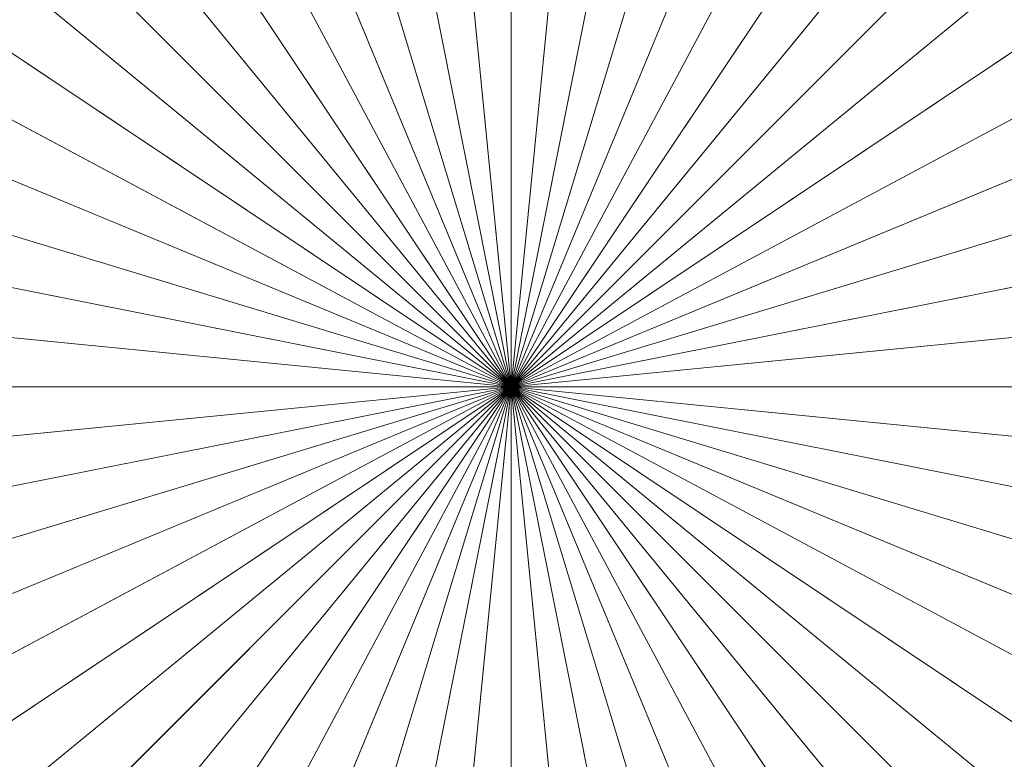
# Model space of a CAD drawing. Header units: millimetres. Extents: x 2270 to 2550, y -29847 to -29567.
# Tile 276 of 591: x 2383 to 2438, y -29728 to -29687. Entities that reach past the tile are written whole.
import ezdxf

# ---------------------------------------------------------------- set-up
doc = ezdxf.new("R2010")
doc.units = ezdxf.units.MM
doc.header["$LTSCALE"] = 25.4
doc.header["$PDMODE"] = 1
doc.header["$PDSIZE"] = -2
doc.layers.add('Lighting-LED', color=7, linetype='Continuous', lineweight=5, true_color=0x000000)

msp = doc.modelspace()

# ---------------------------------------------------------------- linework, layer by layer
at = {"layer": 'Lighting-LED', "color": 18, "linetype": 'Continuous', "lineweight": 5, "true_color": 0x000000}
msp.add_point((2410, -29707.5, -233), dxfattribs=at)
for points in [[(2410, -29707.5, -295.5), (2396.378, -29569.189, -295.5), (2410, -29568.515, -295.5)], [(2410, -29707.5, -295.5), (2410, -29568.515, -295.5), (2423.622, -29569.189, -295.5)], [(2410, -29707.5, -295.5), (2382.886, -29571.189, -295.5), (2396.378, -29569.189, -295.5)], [(2410, -29707.5, -295.5), (2423.622, -29569.189, -295.5), (2437.114, -29571.189, -295.5)], [(2410, -29707.5, -295.5), (2369.655, -29574.502, -295.5), (2382.886, -29571.189, -295.5)], [(2410, -29707.5, -295.5), (2437.114, -29571.189, -295.5), (2450.345, -29574.502, -295.5)], [(2410, -29707.5, -295.5), (2356.815, -29579.099, -295.5), (2369.655, -29574.502, -295.5)], [(2410, -29707.5, -295.5), (2450.345, -29574.502, -295.5), (2463.185, -29579.099, -295.5)], [(2410, -29707.5, -295.5), (2344.484, -29584.928, -295.5), (2356.815, -29579.099, -295.5)], [(2410, -29707.5, -295.5), (2463.185, -29579.099, -295.5), (2475.516, -29584.928, -295.5)], [(2410, -29583.578, -170.5), (2397.854, -29584.179, -170.5), (2410, -29707.5, -170.5)], [(2422.146, -29584.179, -170.5), (2410, -29583.578, -170.5), (2410, -29707.5, -170.5)], [(2397.854, -29584.179, -170.5), (2385.825, -29585.963, -170.5), (2410, -29707.5, -170.5)], [(2434.175, -29585.963, -170.5), (2422.146, -29584.179, -170.5), (2410, -29707.5, -170.5)], [(2410, -29707.5, -295.5), (2332.786, -29591.942, -295.5), (2344.484, -29584.928, -295.5)], [(2410, -29707.5, -295.5), (2475.516, -29584.928, -295.5), (2487.214, -29591.942, -295.5)], [(2385.825, -29585.963, -170.5), (2374.028, -29588.916, -170.5), (2410, -29707.5, -170.5)], [(2445.972, -29588.916, -170.5), (2434.175, -29585.963, -170.5), (2410, -29707.5, -170.5)], [(2374.028, -29588.916, -170.5), (2362.579, -29593.016, -170.5), (2410, -29707.5, -170.5)], [(2457.421, -29593.016, -170.5), (2445.972, -29588.916, -170.5), (2410, -29707.5, -170.5)], [(2410, -29707.5, -295.5), (2321.832, -29600.067, -295.5), (2332.786, -29591.942, -295.5)], [(2410, -29707.5, -295.5), (2487.214, -29591.942, -295.5), (2498.168, -29600.067, -295.5)], [(2362.579, -29593.016, -170.5), (2351.585, -29598.213, -170.5), (2410, -29707.5, -170.5)], [(2468.415, -29598.213, -170.5), (2457.421, -29593.016, -170.5), (2410, -29707.5, -170.5)], [(2351.585, -29598.213, -170.5), (2341.155, -29604.466, -170.5), (2410, -29707.5, -170.5)], [(2478.845, -29604.466, -170.5), (2468.415, -29598.213, -170.5), (2410, -29707.5, -170.5)], [(2410, -29707.5, -295.5), (2311.723, -29609.223, -295.5), (2321.832, -29600.067, -295.5)], [(2410, -29707.5, -295.5), (2498.168, -29600.067, -295.5), (2508.277, -29609.223, -295.5)], [(2341.155, -29604.466, -170.5), (2331.388, -29611.711, -170.5), (2410, -29707.5, -170.5)], [(2488.612, -29611.711, -170.5), (2478.845, -29604.466, -170.5), (2410, -29707.5, -170.5)], [(2410, -29707.5, -295.5), (2302.567, -29619.332, -295.5), (2311.723, -29609.223, -295.5)], [(2410, -29707.5, -295.5), (2508.277, -29609.223, -295.5), (2517.433, -29619.332, -295.5)], [(2331.388, -29611.711, -170.5), (2322.374, -29619.874, -170.5), (2410, -29707.5, -170.5)], [(2497.626, -29619.874, -170.5), (2488.612, -29611.711, -170.5), (2410, -29707.5, -170.5)], [(2410, -29707.5, -295.5), (2294.442, -29630.286, -295.5), (2302.567, -29619.332, -295.5)], [(2410, -29707.5, -295.5), (2517.433, -29619.332, -295.5), (2525.558, -29630.286, -295.5)], [(2322.374, -29619.874, -170.5), (2314.211, -29628.888, -170.5), (2410, -29707.5, -170.5)], [(2505.789, -29628.888, -170.5), (2497.626, -29619.874, -170.5), (2410, -29707.5, -170.5)], [(2314.211, -29628.888, -170.5), (2306.966, -29638.655, -170.5), (2410, -29707.5, -170.5)], [(2513.034, -29638.655, -170.5), (2505.789, -29628.888, -170.5), (2410, -29707.5, -170.5)], [(2410, -29707.5, -295.5), (2287.428, -29641.984, -295.5), (2294.442, -29630.286, -295.5)], [(2410, -29707.5, -295.5), (2525.558, -29630.286, -295.5), (2532.572, -29641.984, -295.5)], [(2306.966, -29638.655, -170.5), (2300.713, -29649.085, -170.5), (2410, -29707.5, -170.5)], [(2519.287, -29649.085, -170.5), (2513.034, -29638.655, -170.5), (2410, -29707.5, -170.5)], [(2410, -29707.5, -295.5), (2281.599, -29654.315, -295.5), (2287.428, -29641.984, -295.5)], [(2410, -29707.5, -295.5), (2532.572, -29641.984, -295.5), (2538.401, -29654.315, -295.5)], [(2300.713, -29649.085, -170.5), (2295.516, -29660.079, -170.5), (2410, -29707.5, -170.5)], [(2524.484, -29660.079, -170.5), (2519.287, -29649.085, -170.5), (2410, -29707.5, -170.5)], [(2410, -29707.5, -295.5), (2277.002, -29667.155, -295.5), (2281.599, -29654.315, -295.5)], [(2410, -29707.5, -295.5), (2538.401, -29654.315, -295.5), (2542.998, -29667.155, -295.5)], [(2295.516, -29660.079, -170.5), (2291.416, -29671.528, -170.5), (2410, -29707.5, -170.5)], [(2528.584, -29671.528, -170.5), (2524.484, -29660.079, -170.5), (2410, -29707.5, -170.5)], [(2410, -29707.5, -295.5), (2273.689, -29680.386, -295.5), (2277.002, -29667.155, -295.5)], [(2410, -29707.5, -295.5), (2542.998, -29667.155, -295.5), (2546.311, -29680.386, -295.5)], [(2291.416, -29671.528, -170.5), (2288.463, -29683.325, -170.5), (2410, -29707.5, -170.5)], [(2531.537, -29683.325, -170.5), (2528.584, -29671.528, -170.5), (2410, -29707.5, -170.5)], [(2410, -29707.5, -295.5), (2271.689, -29693.878, -295.5), (2273.689, -29680.386, -295.5)], [(2410, -29707.5, -295.5), (2546.311, -29680.386, -295.5), (2548.311, -29693.878, -295.5)], [(2288.463, -29683.325, -170.5), (2286.679, -29695.354, -170.5), (2410, -29707.5, -170.5)], [(2533.321, -29695.354, -170.5), (2531.537, -29683.325, -170.5), (2410, -29707.5, -170.5)], [(2410, -29707.5, -295.5), (2271.015, -29707.5, -295.5), (2271.689, -29693.878, -295.5)], [(2410, -29707.5, -295.5), (2548.311, -29693.878, -295.5), (2548.985, -29707.5, -295.5)], [(2286.679, -29695.354, -170.5), (2286.078, -29707.5, -170.5), (2410, -29707.5, -170.5)], [(2533.922, -29707.5, -170.5), (2533.321, -29695.354, -170.5), (2410, -29707.5, -170.5)], [(2410, -29707.5, -295.5), (2271.689, -29721.122, -295.5), (2271.015, -29707.5, -295.5)], [(2410, -29707.5, -295.5), (2273.689, -29734.614, -295.5), (2271.689, -29721.122, -295.5)], [(2410, -29707.5, -295.5), (2277.002, -29747.845, -295.5), (2273.689, -29734.614, -295.5)], [(2410, -29707.5, -295.5), (2281.599, -29760.685, -295.5), (2277.002, -29747.845, -295.5)], [(2410, -29707.5, -295.5), (2287.428, -29773.016, -295.5), (2281.599, -29760.685, -295.5)], [(2286.078, -29707.5, -170.5), (2286.679, -29719.646, -170.5), (2410, -29707.5, -170.5)], [(2286.679, -29719.646, -170.5), (2288.463, -29731.675, -170.5), (2410, -29707.5, -170.5)], [(2410, -29707.5, -295.5), (2294.442, -29784.714, -295.5), (2287.428, -29773.016, -295.5)], [(2288.463, -29731.675, -170.5), (2291.416, -29743.472, -170.5), (2410, -29707.5, -170.5)], [(2291.416, -29743.472, -170.5), (2295.516, -29754.921, -170.5), (2410, -29707.5, -170.5)], [(2410, -29707.5, -295.5), (2302.567, -29795.668, -295.5), (2294.442, -29784.714, -295.5)], [(2295.516, -29754.921, -170.5), (2300.713, -29765.915, -170.5), (2410, -29707.5, -170.5)], [(2300.713, -29765.915, -170.5), (2306.966, -29776.345, -170.5), (2410, -29707.5, -170.5)], [(2410, -29707.5, -295.5), (2311.723, -29805.777, -295.5), (2302.567, -29795.668, -295.5)], [(2306.966, -29776.345, -170.5), (2314.211, -29786.112, -170.5), (2410, -29707.5, -170.5)], [(2410, -29707.5, -295.5), (2321.832, -29814.933, -295.5), (2311.723, -29805.777, -295.5)], [(2314.211, -29786.112, -170.5), (2322.374, -29795.126, -170.5), (2410, -29707.5, -170.5)], [(2410, -29707.5, -295.5), (2332.786, -29823.058, -295.5), (2321.832, -29814.933, -295.5)], [(2322.374, -29795.126, -170.5), (2331.388, -29803.289, -170.5), (2410, -29707.5, -170.5)], [(2331.388, -29803.289, -170.5), (2341.155, -29810.534, -170.5), (2410, -29707.5, -170.5)], [(2410, -29707.5, -295.5), (2344.484, -29830.072, -295.5), (2332.786, -29823.058, -295.5)], [(2341.155, -29810.534, -170.5), (2351.585, -29816.787, -170.5), (2410, -29707.5, -170.5)], [(2410, -29707.5, -295.5), (2356.815, -29835.901, -295.5), (2344.484, -29830.072, -295.5)], [(2351.585, -29816.787, -170.5), (2362.579, -29821.984, -170.5), (2410, -29707.5, -170.5)], [(2410, -29707.5, -295.5), (2369.655, -29840.498, -295.5), (2356.815, -29835.901, -295.5)], [(2362.579, -29821.984, -170.5), (2374.028, -29826.084, -170.5), (2410, -29707.5, -170.5)], [(2410, -29707.5, -295.5), (2382.886, -29843.811, -295.5), (2369.655, -29840.498, -295.5)], [(2374.028, -29826.084, -170.5), (2385.825, -29829.037, -170.5), (2410, -29707.5, -170.5)], [(2410, -29707.5, -295.5), (2396.378, -29845.811, -295.5), (2382.886, -29843.811, -295.5)], [(2385.825, -29829.037, -170.5), (2397.854, -29830.821, -170.5), (2410, -29707.5, -170.5)], [(2410, -29707.5, -295.5), (2410, -29846.485, -295.5), (2396.378, -29845.811, -295.5)], [(2397.854, -29830.821, -170.5), (2410, -29831.422, -170.5), (2410, -29707.5, -170.5)], [(2410, -29707.5, -170.5), (2410, -29707.5, -295.5), (2410, -29707.5, -295.5)], [(2410, -29707.5, -170.5), (2410, -29707.5, -170.5), (2410, -29707.5, -295.5)], [(2410, -29707.5, -170.5), (2410, -29707.5, -295.5), (2410, -29707.5, -295.5)], [(2410, -29707.5, -170.5), (2410, -29707.5, -170.5), (2410, -29707.5, -295.5)], [(2410, -29707.5, -170.5), (2410, -29707.5, -295.5), (2410, -29707.5, -295.5)], [(2410, -29707.5, -170.5), (2410, -29707.5, -170.5), (2410, -29707.5, -295.5)], [(2410, -29707.5, -170.5), (2410, -29707.5, -295.5), (2410, -29707.5, -295.5)], [(2410, -29707.5, -170.5), (2410, -29707.5, -170.5), (2410, -29707.5, -295.5)], [(2410, -29707.5, -170.5), (2410, -29707.5, -295.5), (2410, -29707.5, -295.5)], [(2410, -29707.5, -170.5), (2410, -29707.5, -170.5), (2410, -29707.5, -295.5)], [(2410, -29707.5, -170.5), (2410, -29707.5, -295.5), (2410, -29707.5, -295.5)], [(2410, -29707.5, -170.5), (2410, -29707.5, -170.5), (2410, -29707.5, -295.5)], [(2410, -29707.5, -170.5), (2410, -29707.5, -295.5), (2410, -29707.5, -295.5)], [(2410, -29707.5, -170.5), (2410, -29707.5, -170.5), (2410, -29707.5, -295.5)], [(2410, -29707.5, -170.5), (2410, -29707.5, -295.5), (2410, -29707.5, -295.5)], [(2410, -29707.5, -170.5), (2410, -29707.5, -170.5), (2410, -29707.5, -295.5)], [(2410, -29707.5, -170.5), (2410, -29707.5, -295.5), (2410, -29707.5, -295.5)], [(2410, -29707.5, -170.5), (2410, -29707.5, -170.5), (2410, -29707.5, -295.5)], [(2410, -29707.5, -170.5), (2410, -29707.5, -295.5), (2410, -29707.5, -295.5)], [(2410, -29707.5, -170.5), (2410, -29707.5, -170.5), (2410, -29707.5, -295.5)], [(2410, -29707.5, -170.5), (2410, -29707.5, -295.5), (2410, -29707.5, -295.5)], [(2410, -29707.5, -170.5), (2410, -29707.5, -170.5), (2410, -29707.5, -295.5)], [(2410, -29707.5, -170.5), (2410, -29707.5, -295.5), (2410, -29707.5, -295.5)], [(2410, -29707.5, -170.5), (2410, -29707.5, -170.5), (2410, -29707.5, -295.5)], [(2410, -29707.5, -170.5), (2410, -29707.5, -295.5), (2410, -29707.5, -295.5)], [(2410, -29707.5, -170.5), (2410, -29707.5, -170.5), (2410, -29707.5, -295.5)], [(2410, -29707.5, -170.5), (2410, -29707.5, -295.5), (2410, -29707.5, -295.5)], [(2410, -29707.5, -170.5), (2410, -29707.5, -170.5), (2410, -29707.5, -295.5)], [(2410, -29707.5, -170.5), (2410, -29707.5, -295.5), (2410, -29707.5, -295.5)], [(2410, -29707.5, -170.5), (2410, -29707.5, -170.5), (2410, -29707.5, -295.5)], [(2410, -29707.5, -170.5), (2410, -29707.5, -295.5), (2410, -29707.5, -295.5)], [(2410, -29707.5, -170.5), (2410, -29707.5, -170.5), (2410, -29707.5, -295.5)], [(2410, -29707.5, -170.5), (2410, -29707.5, -295.5), (2410, -29707.5, -295.5)], [(2410, -29707.5, -170.5), (2410, -29707.5, -170.5), (2410, -29707.5, -295.5)], [(2410, -29707.5, -170.5), (2410, -29707.5, -295.5), (2410, -29707.5, -295.5)], [(2410, -29707.5, -170.5), (2410, -29707.5, -170.5), (2410, -29707.5, -295.5)], [(2410, -29707.5, -170.5), (2410, -29707.5, -295.5), (2410, -29707.5, -295.5)], [(2410, -29707.5, -170.5), (2410, -29707.5, -170.5), (2410, -29707.5, -295.5)], [(2410, -29707.5, -170.5), (2410, -29707.5, -295.5), (2410, -29707.5, -295.5)], [(2410, -29707.5, -170.5), (2410, -29707.5, -170.5), (2410, -29707.5, -295.5)], [(2410, -29707.5, -170.5), (2410, -29707.5, -295.5), (2410, -29707.5, -295.5)], [(2410, -29707.5, -170.5), (2410, -29707.5, -170.5), (2410, -29707.5, -295.5)], [(2410, -29707.5, -170.5), (2410, -29707.5, -295.5), (2410, -29707.5, -295.5)], [(2410, -29707.5, -170.5), (2410, -29707.5, -170.5), (2410, -29707.5, -295.5)], [(2410, -29707.5, -170.5), (2410, -29707.5, -295.5), (2410, -29707.5, -295.5)], [(2410, -29707.5, -170.5), (2410, -29707.5, -170.5), (2410, -29707.5, -295.5)], [(2410, -29707.5, -170.5), (2410, -29707.5, -295.5), (2410, -29707.5, -295.5)], [(2410, -29707.5, -170.5), (2410, -29707.5, -170.5), (2410, -29707.5, -295.5)], [(2410, -29707.5, -170.5), (2410, -29707.5, -295.5), (2410, -29707.5, -295.5)], [(2410, -29707.5, -170.5), (2410, -29707.5, -170.5), (2410, -29707.5, -295.5)], [(2410, -29707.5, -170.5), (2410, -29707.5, -295.5), (2410, -29707.5, -295.5)], [(2410, -29707.5, -170.5), (2410, -29707.5, -170.5), (2410, -29707.5, -295.5)], [(2410, -29707.5, -170.5), (2410, -29707.5, -295.5), (2410, -29707.5, -295.5)], [(2410, -29707.5, -170.5), (2410, -29707.5, -170.5), (2410, -29707.5, -295.5)], [(2410, -29707.5, -170.5), (2410, -29707.5, -295.5), (2410, -29707.5, -295.5)], [(2410, -29707.5, -170.5), (2410, -29707.5, -170.5), (2410, -29707.5, -295.5)], [(2410, -29707.5, -170.5), (2410, -29707.5, -295.5), (2410, -29707.5, -295.5)], [(2410, -29707.5, -170.5), (2410, -29707.5, -170.5), (2410, -29707.5, -295.5)], [(2410, -29707.5, -170.5), (2410, -29707.5, -295.5), (2410, -29707.5, -295.5)], [(2410, -29707.5, -170.5), (2410, -29707.5, -170.5), (2410, -29707.5, -295.5)], [(2410, -29707.5, -170.5), (2410, -29707.5, -295.5), (2410, -29707.5, -295.5)], [(2410, -29707.5, -170.5), (2410, -29707.5, -170.5), (2410, -29707.5, -295.5)], [(2410, -29707.5, -170.5), (2410, -29707.5, -295.5), (2410, -29707.5, -295.5)], [(2410, -29707.5, -170.5), (2410, -29707.5, -170.5), (2410, -29707.5, -295.5)], [(2410, -29707.5, -170.5), (2410, -29707.5, -295.5), (2410, -29707.5, -295.5)], [(2410, -29707.5, -170.5), (2410, -29707.5, -170.5), (2410, -29707.5, -295.5)], [(2410, -29707.5, -170.5), (2410, -29707.5, -295.5), (2410, -29707.5, -295.5)], [(2410, -29707.5, -170.5), (2410, -29707.5, -170.5), (2410, -29707.5, -295.5)], [(2410, -29707.5, -170.5), (2410, -29707.5, -295.5), (2410, -29707.5, -295.5)], [(2410, -29707.5, -170.5), (2410, -29707.5, -170.5), (2410, -29707.5, -295.5)], [(2410, -29707.5, -170.5), (2410, -29707.5, -295.5), (2410, -29707.5, -295.5)], [(2410, -29707.5, -170.5), (2410, -29707.5, -170.5), (2410, -29707.5, -295.5)], [(2410, -29707.5, -170.5), (2410, -29707.5, -295.5), (2410, -29707.5, -295.5)], [(2410, -29707.5, -170.5), (2410, -29707.5, -170.5), (2410, -29707.5, -295.5)], [(2410, -29707.5, -170.5), (2410, -29707.5, -295.5), (2410, -29707.5, -295.5)], [(2410, -29707.5, -170.5), (2410, -29707.5, -170.5), (2410, -29707.5, -295.5)], [(2410, -29707.5, -170.5), (2410, -29707.5, -295.5), (2410, -29707.5, -295.5)], [(2410, -29707.5, -170.5), (2410, -29707.5, -170.5), (2410, -29707.5, -295.5)], [(2410, -29707.5, -170.5), (2410, -29707.5, -295.5), (2410, -29707.5, -295.5)], [(2410, -29707.5, -170.5), (2410, -29707.5, -170.5), (2410, -29707.5, -295.5)], [(2410, -29707.5, -170.5), (2410, -29707.5, -295.5), (2410, -29707.5, -295.5)], [(2410, -29707.5, -170.5), (2410, -29707.5, -170.5), (2410, -29707.5, -295.5)], [(2410, -29707.5, -170.5), (2410, -29707.5, -295.5), (2410, -29707.5, -295.5)], [(2410, -29707.5, -170.5), (2410, -29707.5, -170.5), (2410, -29707.5, -295.5)], [(2410, -29707.5, -170.5), (2410, -29707.5, -295.5), (2410, -29707.5, -295.5)], [(2410, -29707.5, -170.5), (2410, -29707.5, -170.5), (2410, -29707.5, -295.5)], [(2410, -29707.5, -170.5), (2410, -29707.5, -295.5), (2410, -29707.5, -295.5)], [(2410, -29707.5, -170.5), (2410, -29707.5, -170.5), (2410, -29707.5, -295.5)], [(2410, -29707.5, -170.5), (2410, -29707.5, -295.5), (2410, -29707.5, -295.5)], [(2410, -29707.5, -170.5), (2410, -29707.5, -170.5), (2410, -29707.5, -295.5)], [(2410, -29707.5, -170.5), (2410, -29707.5, -295.5), (2410, -29707.5, -295.5)], [(2410, -29707.5, -170.5), (2410, -29707.5, -170.5), (2410, -29707.5, -295.5)], [(2410, -29707.5, -170.5), (2410, -29707.5, -295.5), (2410, -29707.5, -295.5)], [(2410, -29707.5, -170.5), (2410, -29707.5, -170.5), (2410, -29707.5, -295.5)], [(2410, -29707.5, -170.5), (2410, -29707.5, -295.5), (2410, -29707.5, -295.5)], [(2410, -29707.5, -170.5), (2410, -29707.5, -170.5), (2410, -29707.5, -295.5)], [(2410, -29707.5, -170.5), (2410, -29707.5, -295.5), (2410, -29707.5, -295.5)], [(2410, -29707.5, -170.5), (2410, -29707.5, -170.5), (2410, -29707.5, -295.5)], [(2410, -29707.5, -170.5), (2410, -29707.5, -295.5), (2410, -29707.5, -295.5)], [(2410, -29707.5, -170.5), (2410, -29707.5, -170.5), (2410, -29707.5, -295.5)], [(2410, -29707.5, -170.5), (2410, -29707.5, -295.5), (2410, -29707.5, -295.5)], [(2410, -29707.5, -170.5), (2410, -29707.5, -170.5), (2410, -29707.5, -295.5)], [(2410, -29707.5, -170.5), (2410, -29707.5, -295.5), (2410, -29707.5, -295.5)], [(2410, -29707.5, -170.5), (2410, -29707.5, -170.5), (2410, -29707.5, -295.5)], [(2410, -29707.5, -170.5), (2410, -29707.5, -295.5), (2410, -29707.5, -295.5)], [(2410, -29707.5, -170.5), (2410, -29707.5, -170.5), (2410, -29707.5, -295.5)], [(2410, -29707.5, -170.5), (2410, -29707.5, -295.5), (2410, -29707.5, -295.5)], [(2410, -29707.5, -170.5), (2410, -29707.5, -170.5), (2410, -29707.5, -295.5)], [(2410, -29707.5, -170.5), (2410, -29707.5, -295.5), (2410, -29707.5, -295.5)], [(2410, -29707.5, -170.5), (2410, -29707.5, -170.5), (2410, -29707.5, -295.5)], [(2410, -29707.5, -170.5), (2410, -29707.5, -295.5), (2410, -29707.5, -295.5)], [(2410, -29707.5, -170.5), (2410, -29707.5, -170.5), (2410, -29707.5, -295.5)], [(2410, -29707.5, -170.5), (2410, -29707.5, -295.5), (2410, -29707.5, -295.5)], [(2410, -29707.5, -170.5), (2410, -29707.5, -170.5), (2410, -29707.5, -295.5)], [(2410, -29707.5, -170.5), (2410, -29707.5, -295.5), (2410, -29707.5, -295.5)], [(2410, -29707.5, -170.5), (2410, -29707.5, -170.5), (2410, -29707.5, -295.5)], [(2410, -29707.5, -170.5), (2410, -29707.5, -295.5), (2410, -29707.5, -295.5)], [(2410, -29707.5, -170.5), (2410, -29707.5, -170.5), (2410, -29707.5, -295.5)], [(2410, -29707.5, -170.5), (2410, -29707.5, -295.5), (2410, -29707.5, -295.5)], [(2410, -29707.5, -170.5), (2410, -29707.5, -170.5), (2410, -29707.5, -295.5)], [(2410, -29707.5, -170.5), (2410, -29707.5, -295.5), (2410, -29707.5, -295.5)], [(2410, -29707.5, -170.5), (2410, -29707.5, -170.5), (2410, -29707.5, -295.5)], [(2410, -29707.5, -170.5), (2410, -29707.5, -295.5), (2410, -29707.5, -295.5)], [(2410, -29707.5, -170.5), (2410, -29707.5, -170.5), (2410, -29707.5, -295.5)], [(2410, -29707.5, -170.5), (2410, -29707.5, -295.5), (2410, -29707.5, -295.5)], [(2410, -29707.5, -170.5), (2410, -29707.5, -170.5), (2410, -29707.5, -295.5)], [(2410, -29707.5, -170.5), (2410, -29707.5, -295.5), (2410, -29707.5, -295.5)], [(2410, -29707.5, -170.5), (2410, -29707.5, -170.5), (2410, -29707.5, -295.5)], [(2533.321, -29719.646, -170.5), (2533.922, -29707.5, -170.5), (2410, -29707.5, -170.5)], [(2531.537, -29731.675, -170.5), (2533.321, -29719.646, -170.5), (2410, -29707.5, -170.5)], [(2528.584, -29743.472, -170.5), (2531.537, -29731.675, -170.5), (2410, -29707.5, -170.5)], [(2524.484, -29754.921, -170.5), (2528.584, -29743.472, -170.5), (2410, -29707.5, -170.5)], [(2519.287, -29765.915, -170.5), (2524.484, -29754.921, -170.5), (2410, -29707.5, -170.5)], [(2513.034, -29776.345, -170.5), (2519.287, -29765.915, -170.5), (2410, -29707.5, -170.5)], [(2505.789, -29786.112, -170.5), (2513.034, -29776.345, -170.5), (2410, -29707.5, -170.5)], [(2497.626, -29795.126, -170.5), (2505.789, -29786.112, -170.5), (2410, -29707.5, -170.5)], [(2488.612, -29803.289, -170.5), (2497.626, -29795.126, -170.5), (2410, -29707.5, -170.5)], [(2478.845, -29810.534, -170.5), (2488.612, -29803.289, -170.5), (2410, -29707.5, -170.5)], [(2468.415, -29816.787, -170.5), (2478.845, -29810.534, -170.5), (2410, -29707.5, -170.5)], [(2457.421, -29821.984, -170.5), (2468.415, -29816.787, -170.5), (2410, -29707.5, -170.5)], [(2445.972, -29826.084, -170.5), (2457.421, -29821.984, -170.5), (2410, -29707.5, -170.5)], [(2434.175, -29829.037, -170.5), (2445.972, -29826.084, -170.5), (2410, -29707.5, -170.5)], [(2422.146, -29830.821, -170.5), (2434.175, -29829.037, -170.5), (2410, -29707.5, -170.5)], [(2410, -29831.422, -170.5), (2422.146, -29830.821, -170.5), (2410, -29707.5, -170.5)], [(2410, -29707.5, -295.5), (2548.985, -29707.5, -295.5), (2548.311, -29721.122, -295.5)], [(2410, -29707.5, -295.5), (2548.311, -29721.122, -295.5), (2546.311, -29734.614, -295.5)], [(2410, -29707.5, -295.5), (2546.311, -29734.614, -295.5), (2542.998, -29747.845, -295.5)], [(2410, -29707.5, -295.5), (2542.998, -29747.845, -295.5), (2538.401, -29760.685, -295.5)], [(2410, -29707.5, -295.5), (2538.401, -29760.685, -295.5), (2532.572, -29773.016, -295.5)], [(2410, -29707.5, -295.5), (2532.572, -29773.016, -295.5), (2525.558, -29784.714, -295.5)], [(2410, -29707.5, -295.5), (2525.558, -29784.714, -295.5), (2517.433, -29795.668, -295.5)], [(2410, -29707.5, -295.5), (2517.433, -29795.668, -295.5), (2508.277, -29805.777, -295.5)], [(2410, -29707.5, -295.5), (2508.277, -29805.777, -295.5), (2498.168, -29814.933, -295.5)], [(2410, -29707.5, -295.5), (2498.168, -29814.933, -295.5), (2487.214, -29823.058, -295.5)], [(2410, -29707.5, -295.5), (2487.214, -29823.058, -295.5), (2475.516, -29830.072, -295.5)], [(2410, -29707.5, -295.5), (2475.516, -29830.072, -295.5), (2463.185, -29835.901, -295.5)], [(2410, -29707.5, -295.5), (2463.185, -29835.901, -295.5), (2450.345, -29840.498, -295.5)], [(2410, -29707.5, -295.5), (2450.345, -29840.498, -295.5), (2437.114, -29843.811, -295.5)], [(2410, -29707.5, -295.5), (2437.114, -29843.811, -295.5), (2423.622, -29845.811, -295.5)], [(2410, -29707.5, -295.5), (2423.622, -29845.811, -295.5), (2410, -29846.485, -295.5)]]:
    msp.add_3dface(points, dxfattribs=at)

doc.saveas('drawing.dxf')
